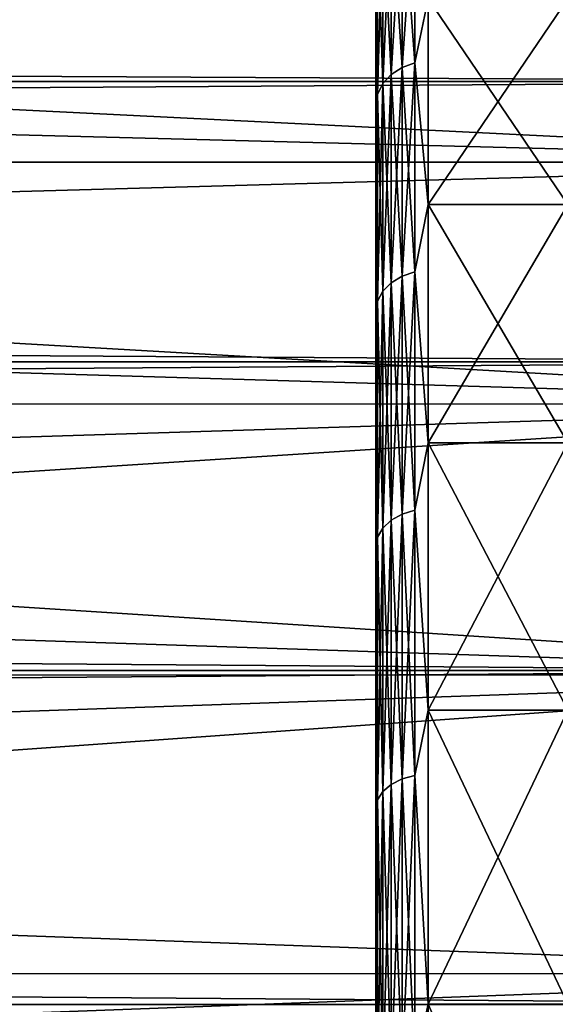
# Model space of a CAD drawing. Header units: metres. Extents: x -150 to 310, y -128 to 84.
# Tile 263 of 465: x 122 to 125, y 12 to 18. Entities that reach past the tile are written whole.
import ezdxf

# ---------------------------------------------------------------- set-up
doc = ezdxf.new("R2010")
doc.units = ezdxf.units.M
doc.layers.add('solid_26009703_SW0001', color=7, linetype='CONTINUOUS')
doc.layers.add('solid_26009703_SW0001_01', color=7, linetype='CONTINUOUS')

msp = doc.modelspace()

# ---------------------------------------------------------------- linework, layer by layer
at = {"layer": 'solid_26009703_SW0001'}
for points in [[(127.5, 18.87756, 13.139169), (-127.5, 18.87756, 13.139169), (-127.5, 17.451437, 14.981567)], [(127.5, 17.451437, 14.981567), (127.5, 18.87756, 13.139169), (-127.5, 17.451437, 14.981567)], [(127.5, 17.451437, 14.981567), (-127.5, 17.451437, 14.981567), (-127.5, 15.846239, 16.670235)], [(127.5, 15.846239, 16.670235), (127.5, 17.451437, 14.981567), (-127.5, 15.846239, 16.670235)], [(127.5, 15.846239, 16.670235), (-127.5, 15.846239, 16.670235), (-127.5, 14.078438, 18.187841)], [(127.5, 14.078438, 18.187841), (127.5, 15.846239, 16.670235), (-127.5, 14.078438, 18.187841)], [(127.5, 14.078438, 18.187841), (-127.5, 14.078438, 18.187841), (-127.5, 12.166172, 19.518818)], [(127.5, 12.166172, 19.518818), (127.5, 14.078438, 18.187841), (-127.5, 12.166172, 19.518818)]]:
    msp.add_3dface(points, dxfattribs=at)
at = {"layer": 'solid_26009703_SW0001_01'}
for points in [[(-127.5, 18.87756, -13.139169), (127.5, 18.87756, -13.139169), (127.5, 17.451437, -14.981567)], [(-127.5, 17.451437, -14.981567), (-127.5, 18.87756, -13.139169), (127.5, 17.451437, -14.981567)], [(124, 18.63669, 8.29624), (124, 18.636679, -8.296268), (124, 17.664865, -10.202436)], [(124, 17.664881, 10.20241), (124, 18.63669, 8.29624), (124, 17.664865, -10.202436)], [(124.010223, 18.384924, 9.018235), (124, 18.63669, 8.29624), (124, 17.664881, 10.20241)], [(124.010223, 18.384924, -9.018235), (124, 17.664865, -10.202436), (124, 18.636679, -8.296268)], [(124.222656, 18.575449, -9.111692), (124.222656, 17.558331, -10.944191), (124.150208, 18.548574, -9.098511)], [(124.222656, 18.575449, 9.111692), (124.150208, 18.548574, 9.098511), (124.150208, 17.532927, 10.928357)], [(124.222656, 17.558331, 10.944191), (124.222656, 18.575449, 9.111692), (124.150208, 17.532927, 10.928357)], [(124.222656, 17.558331, 10.944191), (124.300003, 17.926722, 10.350007), (124.222656, 18.575449, 9.111692)], [(124.222656, 18.575449, -9.111692), (124.300003, 17.926722, -10.350007), (124.222656, 17.558331, -10.944191)], [(124.087982, 18.505766, -9.077511), (124.087982, 17.492462, -10.903134), (124.04023, 18.449944, -9.05013)], [(124.087982, 18.505766, 9.077511), (124.04023, 18.449944, 9.05013), (124.04023, 17.439697, 10.870246)], [(124.087982, 17.492462, 10.903134), (124.087982, 18.505766, 9.077511), (124.04023, 17.439697, 10.870246)], [(124.150208, 18.548574, -9.098511), (124.150208, 17.532927, -10.928357), (124.087982, 18.505766, -9.077511)], [(124.150208, 18.548574, 9.098511), (124.087982, 18.505766, 9.077511), (124.087982, 17.492462, 10.903134)], [(124.150208, 17.532927, 10.928357), (124.150208, 18.548574, 9.098511), (124.087982, 17.492462, 10.903134)], [(124.150208, 17.532927, -10.928357), (124.087982, 17.492462, -10.903134), (124.087982, 18.505766, -9.077511)], [(124.222656, 17.558331, -10.944191), (124.150208, 17.532927, -10.928357), (124.150208, 18.548574, -9.098511)], [(124.04023, 18.449944, -9.05013), (124.04023, 17.439697, -10.870246), (124.010223, 18.384924, -9.018235)], [(124.04023, 18.449944, 9.05013), (124.010223, 18.384924, 9.018235), (124.010223, 17.378237, 10.831938)], [(124.04023, 17.439697, 10.870246), (124.04023, 18.449944, 9.05013), (124.010223, 17.378237, 10.831938)], [(124.087982, 17.492462, -10.903134), (124.04023, 17.439697, -10.870246), (124.04023, 18.449944, -9.05013)], [(124.010223, 18.384924, -9.018235), (124.010223, 17.378237, -10.831938), (124, 17.664865, -10.202436)], [(124.010223, 17.378237, 10.831938), (124.010223, 18.384924, 9.018235), (124, 17.664881, 10.20241)], [(124.04023, 17.439697, -10.870246), (124.010223, 17.378237, -10.831938), (124.010223, 18.384924, -9.018235)], [(103.900002, 18.186535, 10.499996), (128, 18.185108, 10.501361), (128, 16.990728, 12.341079)], [(103.900002, 18.186535, 10.499996), (128, 16.990728, 12.341079), (103.900002, 17.612083, 11.437416)], [(103.900002, 17.612083, -11.437416), (128, 18.185108, -10.501361), (103.900002, 18.186535, -10.499996)], [(103.900002, 17.612083, -11.437416), (128, 16.990728, -12.341079), (128, 18.185108, -10.501361)], [(124.222656, 17.558331, 10.944191), (124.300003, 16.746647, 12.167162), (124.300003, 17.926722, 10.350007)], [(124.222656, 17.558331, -10.944191), (124.300003, 17.926722, -10.350007), (124.300003, 16.746647, -12.167162)], [(125.099998, 17.926722, 10.350007), (124.300003, 17.926722, 10.350007), (124.300003, 16.746647, 12.167162)], [(125.099998, 16.746647, 12.167162), (125.099998, 17.926722, 10.350007), (124.300003, 16.746647, 12.167162)], [(125.099998, 16.746647, -12.167162), (124.300003, 16.746647, -12.167162), (124.300003, 17.926722, -10.350007)], [(125.099998, 17.926722, -10.350007), (125.099998, 16.746647, -12.167162), (124.300003, 17.926722, -10.350007)], [(124, 17.664881, 10.20241), (124, 17.664865, -10.202436), (124, 16.504307, -11.989831)], [(124, 16.504324, 11.989805), (124, 17.664881, 10.20241), (124, 16.504307, -11.989831)], [(124.010223, 17.378237, 10.831938), (124, 17.664881, 10.20241), (124, 16.504324, 11.989805)], [(124.010223, 17.378237, -10.831938), (124, 16.504307, -11.989831), (124, 17.664865, -10.202436)], [(103.900002, 17.612083, 11.437416), (128, 16.990728, 12.341079), (103.900002, 16.989359, 12.343487)], [(103.900002, 16.989359, -12.343487), (128, 16.990728, -12.341079), (103.900002, 17.612083, -11.437416)], [(124.222656, 17.558331, -10.944191), (124.222656, 16.361038, -12.664387), (124.150208, 17.532927, -10.928357)], [(124.222656, 17.558331, 10.944191), (124.150208, 17.532927, 10.928357), (124.150208, 16.337368, 12.646064)], [(124.222656, 16.361038, 12.664387), (124.222656, 17.558331, 10.944191), (124.150208, 16.337368, 12.646064)], [(124.222656, 16.361038, 12.664387), (124.300003, 16.746647, 12.167162), (124.222656, 17.558331, 10.944191)], [(124.222656, 17.558331, -10.944191), (124.300003, 16.746647, -12.167162), (124.222656, 16.361038, -12.664387)], [(124.087982, 17.492462, -10.903134), (124.087982, 16.299662, -12.616878), (124.04023, 17.439697, -10.870246)], [(124.087982, 17.492462, 10.903134), (124.04023, 17.439697, 10.870246), (124.04023, 16.250496, 12.578819)], [(124.087982, 16.299662, 12.616878), (124.087982, 17.492462, 10.903134), (124.04023, 16.250496, 12.578819)], [(124.150208, 17.532927, -10.928357), (124.150208, 16.337368, -12.646064), (124.087982, 17.492462, -10.903134)], [(124.150208, 17.532927, 10.928357), (124.087982, 17.492462, 10.903134), (124.087982, 16.299662, 12.616878)], [(124.150208, 16.337368, 12.646064), (124.150208, 17.532927, 10.928357), (124.087982, 16.299662, 12.616878)], [(124.150208, 16.337368, -12.646064), (124.087982, 16.299662, -12.616878), (124.087982, 17.492462, -10.903134)], [(124.222656, 16.361038, -12.664387), (124.150208, 16.337368, -12.646064), (124.150208, 17.532927, -10.928357)], [(-127.5, 17.451437, -14.981567), (127.5, 17.451437, -14.981567), (127.5, 15.846239, -16.670235)], [(-127.5, 15.846239, -16.670235), (-127.5, 17.451437, -14.981567), (127.5, 15.846239, -16.670235)], [(124.04023, 17.439697, -10.870246), (124.04023, 16.250496, -12.578819), (124.010223, 17.378237, -10.831938)], [(124.04023, 17.439697, 10.870246), (124.010223, 17.378237, 10.831938), (124.010223, 16.193226, 12.53449)], [(124.04023, 16.250496, 12.578819), (124.04023, 17.439697, 10.870246), (124.010223, 16.193226, 12.53449)], [(124.087982, 16.299662, -12.616878), (124.04023, 16.250496, -12.578819), (124.04023, 17.439697, -10.870246)], [(124.010223, 17.378237, -10.831938), (124.010223, 16.193226, -12.53449), (124, 16.504307, -11.989831)], [(124.010223, 16.193226, 12.53449), (124.010223, 17.378237, 10.831938), (124, 16.504324, 11.989805)], [(124.04023, 16.250496, -12.578819), (124.010223, 16.193226, -12.53449), (124.010223, 17.378237, -10.831938)], [(103.900002, 16.989359, 12.343487), (128, 16.990728, 12.341079), (128, 15.604132, 14.053188)], [(103.900002, 16.320068, -13.215725), (128, 15.604132, -14.053188), (128, 16.990728, -12.341079)], [(103.900002, 16.320068, -13.215725), (128, 16.990728, -12.341079), (103.900002, 16.989359, -12.343487)], [(103.900002, 16.989359, 12.343487), (128, 15.604132, 14.053188), (103.900002, 16.320068, 13.215725)], [(124.222656, 16.361038, 12.664387), (124.300003, 15.383091, 13.851011), (124.300003, 16.746647, 12.167162)], [(124.222656, 16.361038, -12.664387), (124.300003, 16.746647, -12.167162), (124.300003, 15.383091, -13.851011)], [(125.099998, 16.746647, 12.167162), (124.300003, 16.746647, 12.167162), (124.300003, 15.383091, 13.851011)], [(125.099998, 15.383091, 13.851011), (125.099998, 16.746647, 12.167162), (124.300003, 15.383091, 13.851011)], [(125.099998, 15.383091, -13.851011), (124.300003, 15.383091, -13.851011), (124.300003, 16.746647, -12.167162)], [(125.099998, 16.746647, -12.167162), (125.099998, 15.383091, -13.851011), (124.300003, 16.746647, -12.167162)], [(124, 16.504324, 11.989805), (124, 16.504307, -11.989831), (124, 15.157114, -13.652992)], [(124, 15.157135, 13.652969), (124, 16.504324, 11.989805), (124, 15.157114, -13.652992)], [(124.010223, 16.193226, 12.53449), (124, 16.504324, 11.989805), (124, 15.157135, 13.652969)], [(124.010223, 16.193226, -12.53449), (124, 15.157114, -13.652992), (124, 16.504307, -11.989831)], [(124.222656, 16.361038, -12.664387), (124.222656, 14.99586, -14.254628), (124.150208, 16.337368, -12.646064)], [(124.222656, 16.361038, 12.664387), (124.150208, 16.337368, 12.646064), (124.150208, 14.974165, 14.234005)], [(124.222656, 14.99586, 14.254628), (124.222656, 16.361038, 12.664387), (124.150208, 14.974165, 14.234005)], [(124.222656, 14.99586, 14.254628), (124.300003, 15.383091, 13.851011), (124.222656, 16.361038, 12.664387)], [(124.222656, 16.361038, -12.664387), (124.300003, 15.383091, -13.851011), (124.222656, 14.99586, -14.254628)], [(103.900002, 16.320068, 13.215725), (128, 15.604132, 14.053188), (103.900002, 15.606044, 14.05174)], [(103.900002, 15.606044, -14.05174), (128, 15.604132, -14.053188), (103.900002, 16.320068, -13.215725)], [(124.087982, 16.299662, -12.616878), (124.087982, 14.939605, -14.201154), (124.04023, 16.250496, -12.578819)], [(124.087982, 16.299662, 12.616878), (124.04023, 16.250496, 12.578819), (124.04023, 14.894541, 14.158317)], [(124.087982, 14.939605, 14.201154), (124.087982, 16.299662, 12.616878), (124.04023, 14.894541, 14.158317)], [(124.150208, 16.337368, -12.646064), (124.150208, 14.974165, -14.234005), (124.087982, 16.299662, -12.616878)], [(124.150208, 16.337368, 12.646064), (124.087982, 16.299662, 12.616878), (124.087982, 14.939605, 14.201154)], [(124.150208, 14.974165, 14.234005), (124.150208, 16.337368, 12.646064), (124.087982, 14.939605, 14.201154)], [(124.150208, 14.974165, -14.234005), (124.087982, 14.939605, -14.201154), (124.087982, 16.299662, -12.616878)], [(124.222656, 14.99586, -14.254628), (124.150208, 14.974165, -14.234005), (124.150208, 16.337368, -12.646064)], [(124.04023, 16.250496, -12.578819), (124.04023, 14.894541, -14.158317), (124.010223, 16.193226, -12.53449)], [(124.04023, 16.250496, 12.578819), (124.010223, 16.193226, 12.53449), (124.010223, 14.84205, 14.10842)], [(124.04023, 14.894541, 14.158317), (124.04023, 16.250496, 12.578819), (124.010223, 14.84205, 14.10842)], [(124.087982, 14.939605, -14.201154), (124.04023, 14.894541, -14.158317), (124.04023, 16.250496, -12.578819)], [(124.010223, 16.193226, -12.53449), (124.010223, 14.84205, -14.10842), (124, 15.157114, -13.652992)], [(124.010223, 14.84205, 14.10842), (124.010223, 16.193226, 12.53449), (124, 15.157135, 13.652969)], [(124.04023, 14.894541, -14.158317), (124.010223, 14.84205, -14.10842), (124.010223, 16.193226, -12.53449)], [(-127.5, 15.846239, -16.670235), (127.5, 15.846239, -16.670235), (127.5, 14.078438, -18.187841)], [(-127.5, 14.078438, -18.187841), (-127.5, 15.846239, -16.670235), (127.5, 14.078438, -18.187841)], [(103.900002, 15.606044, 14.05174), (128, 15.604132, 14.053188), (128, 14.053188, 15.604132)], [(103.900002, 15.606044, 14.05174), (128, 14.053188, 15.604132), (103.900002, 14.849245, 14.84924)], [(103.900002, 14.849245, -14.84924), (128, 15.604132, -14.053188), (103.900002, 15.606044, -14.05174)], [(103.900002, 14.051745, -15.606039), (128, 14.053188, -15.604132), (128, 15.604132, -14.053188)], [(103.900002, 14.051745, -15.606039), (128, 15.604132, -14.053188), (103.900002, 14.849245, -14.84924)], [(124.222656, 14.99586, 14.254628), (124.300003, 13.850994, 15.383106), (124.300003, 15.383091, 13.851011)], [(124.222656, 14.99586, -14.254628), (124.300003, 15.383091, -13.851011), (124.300003, 13.850994, -15.383106)], [(125.099998, 15.383091, 13.851011), (124.300003, 15.383091, 13.851011), (124.300003, 13.850994, 15.383106)], [(125.099998, 13.850994, 15.383106), (125.099998, 15.383091, 13.851011), (124.300003, 13.850994, 15.383106)], [(125.099998, 13.850994, -15.383106), (124.300003, 13.850994, -15.383106), (124.300003, 15.383091, -13.851011)], [(125.099998, 15.383091, -13.851011), (125.099998, 13.850994, -15.383106), (124.300003, 15.383091, -13.851011)], [(124, 15.157135, 13.652969), (124, 15.157114, -13.652992), (124, 13.650278, -15.159559)], [(124, 13.650301, 15.159538), (124, 15.157135, 13.652969), (124, 13.650278, -15.159559)], [(124.010223, 14.84205, 14.10842), (124, 15.157135, 13.652969), (124, 13.650301, 15.159538)], [(124.010223, 14.84205, -14.10842), (124, 13.650278, -15.159559), (124, 15.157114, -13.652992)], [(124.150208, 14.974165, -14.234005), (124.150208, 13.457307, -15.675886), (124.087982, 14.939605, -14.201154)], [(124.150208, 14.974165, 14.234005), (124.087982, 14.939605, 14.201154), (124.087982, 13.426248, 15.639707)], [(124.150208, 13.457307, 15.675886), (124.150208, 14.974165, 14.234005), (124.087982, 13.426248, 15.639707)], [(124.222656, 14.99586, -14.254628), (124.222656, 13.476805, -15.698599), (124.150208, 14.974165, -14.234005)], [(124.222656, 14.99586, 14.254628), (124.150208, 14.974165, 14.234005), (124.150208, 13.457307, 15.675886)], [(124.222656, 13.476805, 15.698599), (124.222656, 14.99586, 14.254628), (124.150208, 13.457307, 15.675886)], [(124.222656, 13.476805, -15.698599), (124.150208, 13.457307, -15.675886), (124.150208, 14.974165, -14.234005)], [(124.222656, 13.476805, 15.698599), (124.300003, 13.850994, 15.383106), (124.222656, 14.99586, 14.254628)], [(124.222656, 14.99586, -14.254628), (124.300003, 13.850994, -15.383106), (124.222656, 13.476805, -15.698599)], [(124.04023, 14.894541, -14.158317), (124.04023, 13.385749, -15.592531), (124.010223, 14.84205, -14.10842)], [(124.04023, 14.894541, 14.158317), (124.010223, 14.84205, 14.10842), (124.010223, 13.338575, 15.53758)], [(124.04023, 13.385749, 15.592531), (124.04023, 14.894541, 14.158317), (124.010223, 13.338575, 15.53758)], [(124.087982, 14.939605, -14.201154), (124.087982, 13.426248, -15.639707), (124.04023, 14.894541, -14.158317)], [(124.087982, 14.939605, 14.201154), (124.04023, 14.894541, 14.158317), (124.04023, 13.385749, 15.592531)], [(124.087982, 13.426248, 15.639707), (124.087982, 14.939605, 14.201154), (124.04023, 13.385749, 15.592531)], [(124.087982, 13.426248, -15.639707), (124.04023, 13.385749, -15.592531), (124.04023, 14.894541, -14.158317)], [(124.150208, 13.457307, -15.675886), (124.087982, 13.426248, -15.639707), (124.087982, 14.939605, -14.201154)], [(103.900002, 14.849245, 14.84924), (128, 14.053188, 15.604132), (103.900002, 14.051745, 15.606039)], [(124.010223, 14.84205, -14.10842), (124.010223, 13.338575, -15.53758), (124, 13.650278, -15.159559)], [(124.010223, 13.338575, 15.53758), (124.010223, 14.84205, 14.10842), (124, 13.650301, 15.159538)], [(124.04023, 13.385749, -15.592531), (124.010223, 13.338575, -15.53758), (124.010223, 14.84205, -14.10842)], [(-127.5, 14.078438, -18.187841), (127.5, 14.078438, -18.187841), (127.5, 12.166172, -19.518818)], [(-127.5, 12.166172, -19.518818), (-127.5, 14.078438, -18.187841), (127.5, 12.166172, -19.518818)], [(103.900002, 13.215731, 16.320063), (128, 14.053188, 15.604132), (128, 12.341079, 16.990728)], [(103.900002, 14.051745, 15.606039), (128, 14.053188, 15.604132), (103.900002, 13.215731, 16.320063)], [(103.900002, 12.343493, -16.989355), (128, 12.341079, -16.990728), (128, 14.053188, -15.604132)], [(103.900002, 13.215731, -16.320063), (128, 14.053188, -15.604132), (103.900002, 14.051745, -15.606039)], [(103.900002, 12.343493, -16.989355), (128, 14.053188, -15.604132), (103.900002, 13.215731, -16.320063)], [(124.222656, 13.476805, 15.698599), (124.300003, 12.167143, 16.74666), (124.300003, 13.850994, 15.383106)], [(124.222656, 13.476805, -15.698599), (124.300003, 13.850994, -15.383106), (124.300003, 12.167143, -16.74666)], [(125.099998, 13.850994, 15.383106), (124.300003, 13.850994, 15.383106), (124.300003, 12.167143, 16.74666)], [(125.099998, 12.167143, 16.74666), (125.099998, 13.850994, 15.383106), (124.300003, 12.167143, 16.74666)], [(125.099998, 12.167143, -16.74666), (124.300003, 12.167143, -16.74666), (124.300003, 13.850994, -15.383106)], [(125.099998, 13.850994, -15.383106), (125.099998, 12.167143, -16.74666), (124.300003, 13.850994, -15.383106)], [(124, 13.650301, 15.159538), (124, 13.650278, -15.159559), (124, 11.986875, -16.506453)], [(124, 11.9869, 16.506433), (124, 13.650301, 15.159538), (124, 11.986875, -16.506453)], [(124.010223, 13.338575, 15.53758), (124, 13.650301, 15.159538), (124, 11.9869, 16.506433)], [(124.010223, 13.338575, -15.53758), (124, 11.986875, -16.506453), (124, 13.650278, -15.159559)], [(124.087982, 13.426248, -15.639707), (124.087982, 11.77512, -16.917776), (124.04023, 13.385749, -15.592531)], [(124.087982, 13.426248, 15.639707), (124.04023, 13.385749, 15.592531), (124.04023, 11.739601, 16.866745)], [(124.087982, 11.77512, 16.917776), (124.087982, 13.426248, 15.639707), (124.04023, 11.739601, 16.866745)], [(124.150208, 13.457307, -15.675886), (124.150208, 11.802359, -16.956911), (124.087982, 13.426248, -15.639707)], [(124.150208, 13.457307, 15.675886), (124.087982, 13.426248, 15.639707), (124.087982, 11.77512, 16.917776)], [(124.150208, 11.802359, 16.956911), (124.150208, 13.457307, 15.675886), (124.087982, 11.77512, 16.917776)], [(124.150208, 11.802359, -16.956911), (124.087982, 11.77512, -16.917776), (124.087982, 13.426248, -15.639707)], [(124.222656, 13.476805, -15.698599), (124.222656, 11.819459, -16.98148), (124.150208, 13.457307, -15.675886)], [(124.222656, 13.476805, 15.698599), (124.150208, 13.457307, 15.675886), (124.150208, 11.802359, 16.956911)], [(124.222656, 11.819459, 16.98148), (124.222656, 13.476805, 15.698599), (124.150208, 11.802359, 16.956911)], [(124.222656, 11.819459, -16.98148), (124.150208, 11.802359, -16.956911), (124.150208, 13.457307, -15.675886)], [(124.222656, 11.819459, 16.98148), (124.300003, 12.167143, 16.74666), (124.222656, 13.476805, 15.698599)], [(124.222656, 13.476805, -15.698599), (124.300003, 12.167143, -16.74666), (124.222656, 11.819459, -16.98148)], [(124.04023, 13.385749, -15.592531), (124.04023, 11.739601, -16.866745), (124.010223, 13.338575, -15.53758)], [(124.04023, 13.385749, 15.592531), (124.010223, 13.338575, 15.53758), (124.010223, 11.698228, 16.807302)], [(124.04023, 11.739601, 16.866745), (124.04023, 13.385749, 15.592531), (124.010223, 11.698228, 16.807302)], [(124.087982, 11.77512, -16.917776), (124.04023, 11.739601, -16.866745), (124.04023, 13.385749, -15.592531)], [(124.010223, 13.338575, -15.53758), (124.010223, 11.698228, -16.807302), (124, 11.986875, -16.506453)], [(124.010223, 11.698228, 16.807302), (124.010223, 13.338575, 15.53758), (124, 11.9869, 16.506433)], [(124.04023, 11.739601, -16.866745), (124.010223, 11.698228, -16.807302), (124.010223, 13.338575, -15.53758)], [(103.900002, 13.215731, 16.320063), (128, 12.341079, 16.990728), (103.900002, 12.343493, 16.989355)], [(103.900002, 12.343493, 16.989355), (128, 12.341079, 16.990728), (103.900002, 11.437422, 17.61208)], [(103.900002, 11.437422, -17.61208), (128, 12.341079, -16.990728), (103.900002, 12.343493, -16.989355)], [(103.900002, 11.437422, 17.61208), (128, 12.341079, 16.990728), (128, 10.501361, 18.185108)], [(103.900002, 10.500002, -18.186533), (128, 10.501361, -18.185108), (128, 12.341079, -16.990728)], [(103.900002, 10.500002, -18.186533), (128, 12.341079, -16.990728), (103.900002, 11.437422, -17.61208)], [(124.222656, 11.819459, 16.98148), (124.300003, 10.349986, 17.926733), (124.300003, 12.167143, 16.74666)], [(124.222656, 11.819459, -16.98148), (124.300003, 12.167143, -16.74666), (124.300003, 10.349986, -17.926733)], [(125.099998, 12.167143, 16.74666), (124.300003, 12.167143, 16.74666), (124.300003, 10.349986, 17.926733)], [(125.099998, 10.349986, 17.926733), (125.099998, 12.167143, 16.74666), (124.300003, 10.349986, 17.926733)], [(125.099998, 10.349986, -17.926733), (124.300003, 10.349986, -17.926733), (124.300003, 12.167143, -16.74666)], [(125.099998, 12.167143, -16.74666), (125.099998, 10.349986, -17.926733), (124.300003, 12.167143, -16.74666)]]:
    msp.add_3dface(points, dxfattribs=at)

doc.saveas('drawing.dxf')
